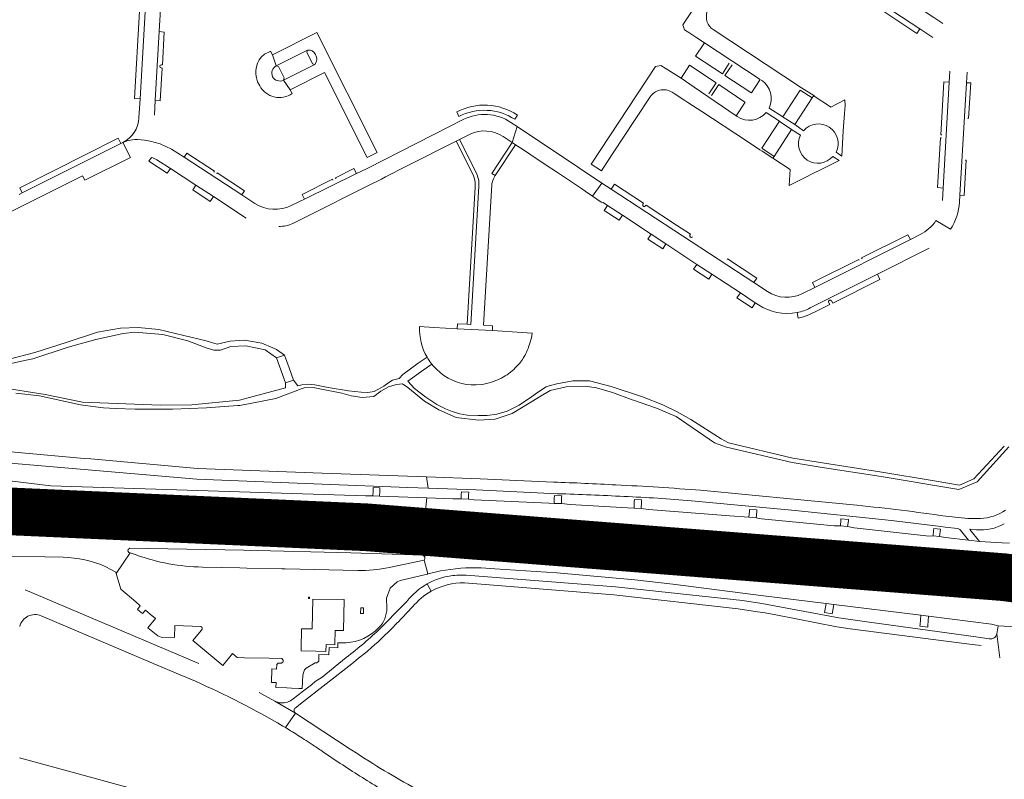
# Model space of a CAD drawing. Header units: metres. Extents: x 166325 to 190320, y 381923 to 404576.
# Tile 400 of 656: x 176405 to 176715, y 387004 to 387243. Entities that reach past the tile are written whole.
import ezdxf

# ---------------------------------------------------------------- set-up
doc = ezdxf.new("R2010")
doc.units = ezdxf.units.M
for name, color, linetype, lineweight in [('B-WE-VH-VERHARDING_ASFALT-GV', 8, 'Continuous', 18), ('B-WE-VH-VERHARDING_BETONSTRAATSTEEN-GV', 8, 'Continuous', 18), ('B-WE-VH-VERHARDING_HALFVERHARDING-GV', 8, 'Continuous', 18), ('B-WE-VH-VERHARDING_N-WEG', 8, 'Continuous', 18), ('B-WE-VH-VERHARDING_STRAATBAKSTEEN-GV', 8, 'Continuous', 18)]:
    doc.layers.add(name, color=color, linetype=linetype, lineweight=lineweight)

msp = doc.modelspace()

# ---------------------------------------------------------------- linework, layer by layer
at = {"layer": 'B-WE-VH-VERHARDING_ASFALT-GV'}
for points in [[(176530.66, 387145.986, 0.1366234), (176533.054, 387136.308)], [(176564.561, 387138.461, 0.0688587), (176566.14, 387143.85)], [(176562.418, 387134.755, 0.073626), (176564.561, 387138.461)], [(176533.054, 387136.308, 0.021645), (176533.901, 387134.949)], [(176533.901, 387134.949, 0.0134907), (176534.556, 387134.124)], [(176561.581, 387133.791, 0.0216644), (176562.418, 387134.755)], [(176534.556, 387134.124, 0.0619451), (176538.352, 387130.579)], [(176556.511, 387129.781, 0.0766337), (176560.833, 387132.986)], [(176560.833, 387132.986, 0.0148137), (176561.581, 387133.791)], [(176538.352, 387130.579, 0.1826703), (176550.072, 387127.73)], [(176550.072, 387127.73, 0.0768451), (176556.511, 387129.781)], [(176592.515, 387096.15, 0.0063005), (176572.845, 387097.03)], [(176619.178, 387094.46, 0.0090007), (176592.515, 387096.15)], [(176574.145, 387093.375, -0.0058856), (176595.03, 387092.53)], [(176595.03, 387092.53, -0.0110206), (176616.263, 387091.17)], [(176696.367, 387086.305, 0.0108859), (176668.392, 387089.756)], [(176715.186, 387088.225, -0.1344599), (176707.232, 387085.579)], [(176532.273, 387085.189, -0.0088727), (176600.344, 387081.645)], [(176532.569, 387080.778, 0.0064535), (176467.732, 387082.758)], [(176700.076, 387082.419, -0.2326464), (176700.942, 387081.919)], [(176705.978, 387082.059, 0.1530428), (176714.719, 387083.875)], [(176560.949, 387079.384, 0.002819), (176532.569, 387080.778)], [(176418.454, 387073.418, -0.0961978), (176431.91, 387070.415)], [(176537.242, 387069.082, -0.0540251), (176550.07, 387070.085)], [(176540.561, 387067.54, 0.0998177), (176533.032, 387065.001)], [(176545.4, 387067.778, 0.0500215), (176540.561, 387067.54)], [(176533.032, 387065.001, 0.0889229), (176526.632, 387059.492)], [(176534.328, 387062.689, -0.1306693), (176544.845, 387065.337)], [(176528.51, 387057.78, -0.0931165), (176534.328, 387062.689)], [(176404.807, 387051.644, -0.4585886), (176411.539, 387054.975)], [(176520.831, 387049.866, 0.0129883), (176525.185, 387054.365)], [(176518.501, 387051.166, -0.0282873), (176507.634, 387041.873)], [(176519.788, 387052.417, -0.0039393), (176518.501, 387051.166)], [(176512.009, 387042.016, 0.0243196), (176520.831, 387049.866)], [(176712.442, 387049.329, -0.4271535), (176710.001, 387047.749)], [(176460.122, 387034.375, -0.028595), (176487.66, 387020.279)], [(176489.127, 387027.831, -0.2098913), (176485.117, 387028.154)], [(176490.518, 387028.574, -0.0791851), (176489.127, 387027.831)], [(176491.608, 387024.365, -0.4717911), (176491.505, 387025.957)], [(176490.101, 387018.83, -0.003693), (176494.413, 387016.09)], [(176494.413, 387016.09, -0.0020624), (176496.831, 387014.51)], [(176496.831, 387014.51, -0.0029493), (176500, 387012.392)], [(176530.708, 386999.926, -0.0199652), (176511.206, 387011.504)], [(176505.742, 387008.55, 0.0125391), (176518.174, 387000.72)]]:
    msp.add_lwpolyline(points, format="xyb", dxfattribs=at)
at = {"layer": 'B-WE-VH-VERHARDING_ASFALT-GV', "flags": 128}
for points in [[(176566.14, 387143.85), (176562.948, 387144.077), (176553.608, 387144.745), (176542.54, 387145.257), (176535.221, 387145.706), (176530.66, 387145.986)], [(176427.179, 387104.321), (176425.149, 387104.499), (176392.64, 387107.36), (176382.23, 387108.15), (176359.73, 387109.52), (176317.342, 387111.354), (176312.152, 387111.579), (176303.844, 387112.198)], [(176302.079, 387108.63), (176302.34, 387108.616), (176306.616, 387108.388), (176322.11, 387107.56), (176360.24, 387105.95), (176384.72, 387104.45), (176394.87, 387103.67), (176404.29, 387102.79), (176460.562, 387097.976), (176500.054, 387096.402), (176527.005, 387095.34), (176533.382, 387095.107), (176532.846, 387098.706), (176500.052, 387099.859), (176460.761, 387101.366), (176427.179, 387104.321)], [(176277.65, 387106.285), (176277.857, 387093.693), (176277.994, 387089.272), (176287.204, 387088.487), (176286.83, 387088.834), (176286.771, 387089.192), (176287.178, 387089.754), (176288.131, 387090.042), (176290.451, 387090.503), (176293.313, 387090.702), (176293.935, 387090.636), (176297.492, 387090.362), (176301.021, 387090.166), (176334.282, 387088.315), (176367.134, 387090.282), (176370.767, 387090.291), (176532.273, 387085.189), (176532.939, 387092.09), (176518.109, 387092.662), (176515.977, 387092.745), (176513.707, 387092.733), (176414.658, 387095.837)], [(176414.658, 387095.837), (176384.188, 387099.554), (176379.036, 387100.092), (176335.601, 387101.749), (176315.808, 387102.724), (176301.979, 387103.783), (176298.727, 387104.032), (176294.352, 387104.544), (176293.785, 387104.795)], [(176572.845, 387097.03), (176549.815, 387098.11), (176532.846, 387098.706), (176533.382, 387095.107), (176548.475, 387094.555), (176574.145, 387093.375)], [(176649.57, 387091.555), (176619.178, 387094.46)], [(176667.532, 387082.636), (176665.44, 387083.05), (176663.217, 387083.251), (176661.162, 387083.285), (176638.325, 387085.49), (176636.636, 387085.772), (176634.311, 387085.971), (176628.398, 387086.381), (176602.732, 387088.438), (176600.468, 387088.773), (176598.232, 387088.846), (176596.13, 387088.914), (176578.074, 387090.026), (176575.368, 387090.279), (176573.056, 387090.341), (176571.332, 387090.388), (176547.827, 387091.513), (176546.073, 387091.634), (176543.767, 387091.793), (176541.125, 387091.775), (176532.939, 387092.09), (176532.273, 387085.189)], [(176616.263, 387091.17), (176648.93, 387088.14), (176679.27, 387084.965), (176694.738, 387083.075), (176696.107, 387082.895), (176700.076, 387082.419)], [(176668.392, 387089.756), (176649.57, 387091.555)], [(176467.732, 387082.758), (176463.618, 387082.827), (176373.873, 387084.335), (176348.58, 387085.094), (176334.132, 387085.713), (176315.046, 387086.507), (176300.83, 387087.404), (176297.309, 387087.626), (176293.76, 387087.929), (176287.204, 387088.487), (176277.994, 387089.272), (176278.326, 387078.563), (176289.872, 387080.36)], [(176707.232, 387085.579), (176703.298, 387085.596), (176696.367, 387086.305)], [(176716.401, 387077.877), (176714.1, 387077.94), (176706.997, 387078.373), (176703.503, 387078.726), (176696.303, 387079.576), (176694.375, 387079.976), (176692.346, 387080.154), (176691.069, 387080.071), (176667.532, 387082.636)], [(176700.942, 387081.919), (176703.503, 387078.726), (176706.997, 387078.373), (176703.924, 387082.139), (176704.048, 387082.265), (176705.978, 387082.059)], [(176292.748, 387080.69), (176297.229, 387080.644), (176298.079, 387080.59), (176306.686, 387080.044), (176337.611, 387078.594), (176344.988, 387078.168), (176350.358, 387077.471), (176366.412, 387074.901), (176373.393, 387074.291), (176395.459, 387073.863), (176418.454, 387073.418)], [(176431.91, 387070.415), (176435.059, 387068.75), (176435.071, 387068.744), (176435.214, 387068.252), (176439.605, 387074.783), (176439.208, 387074.927), (176438.902, 387075.451), (176438.929, 387075.789), (176439.453, 387076.288), (176475.37, 387075.664), (176509.062, 387074.799), (176531.795, 387074.001), (176532.33, 387073.47), (176532.569, 387080.778)], [(176532.569, 387080.778), (176532.33, 387073.47), (176532.34, 387072.974), (176532.171, 387072.46), (176533.249, 387068.133), (176536.047, 387068.792), (176537.242, 387069.082)], [(176667.035, 387071.488), (176642.704, 387074.488), (176638.764, 387074.865), (176629.756, 387075.455), (176600.018, 387076.083), (176583.952, 387077.6), (176560.949, 387079.384)], [(176600.344, 387081.645), (176629.921, 387079.321), (176667.412, 387075.743), (176712.779, 387070.679), (176715.643, 387070.359)], [(176550.07, 387070.085), (176554.408, 387069.797), (176573.866, 387068.505), (176598.468, 387066.282), (176610.405, 387064.945), (176639.001, 387061.258), (176658.659, 387058.833), (176661.083, 387058.534), (176688.492, 387055.153), (176690.937, 387054.841), (176710.704, 387052.306), (176712.811, 387051.789), (176752.41, 387049.593)], [(176714.942, 387065.581), (176712.163, 387065.924), (176667.035, 387071.488)], [(176670.73, 387053.135), (176662.705, 387054.375), (176638.475, 387058.83), (176632.315, 387059.76), (176592.405, 387064.095), (176545.4, 387067.778)], [(176534.328, 387062.689), (176533.032, 387065.001)], [(176544.845, 387065.337), (176591.89, 387061.53), (176631.005, 387057.125), (176637.05, 387056.27), (176639.477, 387055.862), (176642.795, 387055.305), (176662.09, 387051.555), (176666.205, 387050.92), (176704.643, 387045.918), (176707.454, 387045.631)], [(176461.233, 387039.954), (176406.49, 387063.12)], [(176526.632, 387059.492), (176525.814, 387058.646), (176523.97, 387056.74), (176519.788, 387052.417)], [(176525.185, 387054.365), (176528.51, 387057.78)], [(176411.539, 387054.975), (176446.64, 387040.092), (176446.869, 387039.995), (176455.299, 387036.42), (176460.122, 387034.375)], [(176710.001, 387047.749), (176705.796, 387048.325), (176670.73, 387053.135)], [(176751.811, 387045.062), (176752.41, 387049.593), (176712.811, 387051.789), (176712.442, 387049.329), (176713.349, 387041.796)], [(176713.349, 387041.796), (176712.442, 387049.329)], [(176507.634, 387041.873), (176500, 387035.632), (176497.837, 387034.261), (176496.658, 387033.285), (176493.78, 387031.077), (176492.654, 387030.212), (176490.518, 387028.574)], [(176491.505, 387025.957), (176491.909, 387026.274), (176493.157, 387027.251), (176509.32, 387039.91), (176512.009, 387042.016)], [(176487.66, 387020.279), (176488.072, 387020.035), (176488.486, 387019.792), (176491.608, 387024.365), (176485.117, 387028.154), (176481.88, 387029.9), (176480.216, 387030.797)], [(176485.117, 387028.154), (176491.608, 387024.365)], [(176511.206, 387011.504), (176508.82, 387013.07), (176491.608, 387024.365), (176488.486, 387019.792), (176489.294, 387019.311), (176490.101, 387018.83)], [(176500, 387012.392), (176500.12, 387012.31), (176505.742, 387008.55)]]:
    msp.add_lwpolyline(points, dxfattribs=at)
at = {"layer": 'B-WE-VH-VERHARDING_BETONSTRAATSTEEN-GV', "flags": 128}
for points in [[(176648.48, 387271.97), (176647.7, 387272.39), (176616.67, 387292.83), (176613.891, 387288.603), (176616.186, 387287.084), (176634.643, 387274.926), (176635.556, 387274.225), (176613.608, 387240.936), (176614.1, 387239.31), (176615.5, 387238.48), (176617.95, 387236.858), (176620.41, 387235.23), (176637.94, 387223.71)], [(176448.737, 387238.792), (176449.136, 387245.799), (176449.02, 387247.422), (176448.765, 387248.955), (176448.182, 387251.071), (176447.708, 387252.494), (176446.942, 387253.661), (176445.957, 387254.793), (176444.535, 387256.07), (176443.21, 387257.114), (176442.06, 387257.87), (176432.325, 387264.267), (176422.607, 387270.653), (176419.749, 387272.531)], [(176695.393, 387241.347), (176692.539, 387243.239), (176662.96, 387262.84)], [(176659.657, 387258.424), (176688.197, 387239.656), (176692.286, 387236.967)], [(176673.52, 387247.638), (176673.354, 387247.371), (176687.278, 387238.201), (176688.197, 387239.656), (176659.657, 387258.424)], [(176444.432, 387246.333), (176444.353, 387245.025), (176442.702, 387217.595), (176442.341, 387211.595)], [(176447.238, 387212.447), (176447.505, 387217.148), (176448.737, 387238.792)], [(176449.408, 387228.344), (176449.732, 387228.325), (176450.338, 387238.642), (176448.737, 387238.792), (176447.505, 387217.148), (176449.043, 387217.005), (176449.657, 387227.308), (176449.342, 387227.334)], [(176497.689, 387228.458), (176487.846, 387223.469), (176490.003, 387220.473), (176500.721, 387225.907), (176514.141, 387199.171), (176517.374, 387200.784), (176498.326, 387238.474), (176484.367, 387231.482)], [(176640.717, 387214.719), (176645.008, 387211.973), (176650.495, 387220.362), (176654.328, 387217.97), (176654.76, 387218.63), (176650.95, 387221.13), (176623.09, 387239.41)], [(176620.41, 387235.23), (176617.604, 387231.017), (176626.002, 387225.498), (176628.202, 387228.875)], [(176629.066, 387228.34), (176626.804, 387224.971), (176635.019, 387219.572), (176635.16, 387219.48), (176637.94, 387223.71), (176620.41, 387235.23)], [(176485.582, 387227.97), (176484.367, 387231.482), (176483.806, 387232.643), (176483.611, 387232.545), (176481.823, 387231.648)], [(176484.367, 387231.482), (176485.582, 387227.97), (176495.42, 387232.951)], [(176630.365, 387212.286), (176617.146, 387221.251), (176612.99, 387224.07), (176608.05, 387227.28), (176606.66, 387228.13), (176604.955, 387227.841), (176584.731, 387197.115), (176587.96, 387195.01), (176589.68, 387197.62), (176594.46, 387204.89), (176603.3, 387218.29)], [(176621.776, 387219.209), (176624.076, 387222.611), (176615.716, 387228.176), (176612.99, 387224.07), (176617.146, 387221.251), (176630.365, 387212.286), (176633.18, 387216.55), (176633.08, 387216.617), (176624.852, 387222.094)], [(176697.616, 387226.375), (176697.418, 387222.863), (176695.535, 387189.554), (176695.314, 387185.635)], [(176702.848, 387222.655), (176703.046, 387226.046)], [(176479.69, 387223.02), (176480.361, 387221.688)], [(176490.58, 387219.28), (176490.003, 387220.473), (176487.846, 387223.469)], [(176624.852, 387222.094), (176622.609, 387218.673)], [(176694.996, 387205.31), (176694.697, 387205.326), (176693.771, 387189.684), (176695.535, 387189.554), (176697.418, 387222.863)], [(176697.418, 387222.863), (176695.72, 387222.96), (176694.736, 387206.338), (176695.049, 387206.32)], [(176700.659, 387185.108), (176700.787, 387187.307), (176702.848, 387222.655)], [(176703.203, 387211.494), (176703.541, 387211.483), (176704.191, 387222.603), (176702.848, 387222.655), (176700.787, 387187.307), (176702.117, 387187.224), (176702.78, 387198.366), (176702.472, 387198.363)], [(176610.169, 387219.721), (176610.845, 387219.275), (176614.217, 387217.049), (176615.135, 387216.443), (176619.51, 387213.603), (176633.288, 387204.572), (176637.819, 387201.615), (176638.523, 387201.156), (176641.93, 387198.925), (176642.314, 387199.52), (176638.711, 387201.906), (176638.418, 387202.08), (176643.948, 387210.547)], [(176664.447, 387213.004), (176664.625, 387215.525), (176664.609, 387217.261), (176660.135, 387215.007), (176659.693, 387215.297), (176655.192, 387218.254), (176654.76, 387218.63), (176654.328, 387217.97), (176648.78, 387209.5), (176651.59, 387207.58)], [(176395.032, 387188.055), (176394.664, 387188.297), (176369.839, 387204.598), (176369.47, 387204.84), (176368.54, 387205.61), (176367.9, 387206.6), (176363.22, 387216.03), (176362.56, 387217.68), (176358.796, 387217.2), (176365.819, 387203.145), (176399.65, 387180.907), (176424.626, 387193.42), (176425.347, 387191.983), (176439.689, 387199.14)], [(176542.416, 387213.483), (176543.047, 387212.044)], [(176560.627, 387211.18), (176561.48, 387212.51)], [(176643.948, 387210.547), (176639.818, 387213.332)], [(176661.803, 387200.824), (176663.6, 387199.57), (176664.06, 387207.543), (176664.447, 387213.004)], [(176544.437, 387211.084), (176535.143, 387206.366), (176529.576, 387203.54), (176514.43, 387195.85), (176511.983, 387194.654), (176510.823, 387194.087), (176494.468, 387186.091), (176490.299, 387184.053)], [(176557.017, 387205.749), (176559.891, 387203.847), (176561.376, 387208.92), (176559.466, 387210.194)], [(176537.419, 387201.883), (176539.53, 387202.94), (176542.19, 387204.27), (176543.26, 387204.83), (176546.61, 387206.531)], [(176546.61, 387206.531), (176543.26, 387204.83), (176548.492, 387194.45)], [(176650.618, 387206.216), (176647.79, 387207.99), (176642.314, 387199.52), (176641.93, 387198.925), (176647.33, 387195.39), (176647.018, 387190.321), (176648.51, 387191.07), (176650.85, 387192.272), (176655.552, 387194.628), (176655.594, 387194.649), (176662.83, 387198.26)], [(176439.689, 387199.14), (176437.255, 387203.883), (176436.619, 387203.564), (176405.627, 387188.015), (176404.599, 387187.499)], [(176478.827, 387184.711), (176474.706, 387187.399), (176456.533, 387199.251), (176452.608, 387201.81), (176449.013, 387203.495), (176445.928, 387204.257), (176444.084, 387204.618), (176442, 387204.858), (176441.038, 387204.818), (176438.995, 387204.537), (176437.255, 387203.883), (176439.689, 387199.14)], [(176437.255, 387203.883), (176438.995, 387204.537), (176441.038, 387204.818), (176442, 387204.858), (176444.084, 387204.618), (176445.928, 387204.257), (176449.013, 387203.495), (176452.608, 387201.81)], [(176548.492, 387194.45), (176543.26, 387204.83), (176542.19, 387204.27), (176547.53, 387193.72), (176547.91, 387192.739)], [(176553.97, 387192.43), (176554.41, 387193.34), (176554.48, 387193.447), (176553.453, 387194.142), (176559.891, 387203.847), (176557.017, 387205.749)], [(176465.97, 387194.591), (176466.132, 387194.868), (176457.434, 387200.572), (176456.533, 387199.251)], [(176490.77, 387178.35), (176495.367, 387180.667), (176514.222, 387190.124), (176518.68, 387192.36), (176519.98, 387193.12), (176526.624, 387196.47), (176531.838, 387199.087), (176537.419, 387201.883)], [(176446.25, 387199.172), (176445.498, 387198.019), (176451.265, 387194.233), (176452.234, 387195.709), (176448.01, 387198.47)], [(176448.01, 387198.47), (176452.234, 387195.709), (176460.277, 387190.45), (176465.793, 387186.844), (176476.082, 387180.118)], [(176456.533, 387199.251), (176474.706, 387187.399), (176475.558, 387188.674), (176466.988, 387194.307), (176466.817, 387194.034)], [(176662.83, 387198.26), (176660.79, 387199.49)], [(176503.416, 387192.014), (176503.268, 387192.294), (176493.765, 387187.537), (176494.468, 387186.091), (176510.823, 387194.087)], [(176510.823, 387194.087), (176510.034, 387195.682), (176504.213, 387192.756), (176504.34, 387192.44)], [(176549.392, 387190.188), (176546.839, 387146.632), (176545.64, 387146.7), (176542.68, 387146.88), (176542.54, 387145.257), (176553.608, 387144.745), (176553.64, 387146.23), (176550.78, 387146.41), (176553.39, 387190.53)], [(176590.956, 387189.225), (176588.06, 387191.12), (176585.179, 387186.952), (176587.9, 387185.14), (176588.47, 387185.02), (176589.901, 387184.077), (176594.607, 387180.974), (176603.546, 387175.08), (176608.242, 387171.984), (176618.02, 387165.537), (176622.72, 387162.438), (176631.674, 387156.534), (176636.376, 387153.434), (176637.358, 387152.787)], [(176600.992, 387184.44), (176601.189, 387184.754), (176592.043, 387190.773), (176590.956, 387189.225), (176635.872, 387159.826), (176636.869, 387161.246), (176627.646, 387167.305), (176627.483, 387167.04)], [(176548.22, 387189.82), (176545.64, 387146.7), (176546.839, 387146.632), (176549.392, 387190.188)], [(176640.198, 387156.995), (176635.872, 387159.826), (176590.956, 387189.225)], [(176611.586, 387177.888), (176602.02, 387184.185), (176601.825, 387183.907)], [(176615.78, 387174.746), (176615.949, 387175.016), (176611.586, 387177.888)], [(176693.234, 387179.337), (176697.843, 387176.609)], [(176688.282, 387174.929), (176685.191, 387173.378), (176655.094, 387158.28), (176651.268, 387156.361)], [(176685.191, 387173.378), (176684.42, 387174.88), (176669.863, 387167.548), (176669.994, 387167.281)], [(176669.122, 387166.813), (176668.958, 387167.104), (176654.349, 387159.789), (176655.094, 387158.28), (176685.191, 387173.378)], [(176653.671, 387151.825), (176674.801, 387162.44), (176691.156, 387170.656)], [(176674.801, 387162.44), (176653.671, 387151.825)], [(176660.368, 387154.091), (176660.743, 387153.384), (176675.579, 387160.795), (176674.801, 387162.44)], [(176653.245, 387149.698), (176656.033, 387151.022), (176659.844, 387152.937), (176659.468, 387153.629)], [(176649.519, 387150.404), (176649.861, 387148.617)], [(176441.46, 387074.107), (176439.605, 387074.783), (176435.214, 387068.252), (176436.64, 387063.306), (176441.352, 387059.361), (176442.781, 387058.107), (176441.876, 387057.01), (176443.497, 387055.689), (176444.46, 387056.76), (176445.913, 387055.538), (176447.588, 387054.076), (176445.147, 387051.171), (176448.255, 387048.666), (176449.388, 387048.24), (176453.523, 387048.175), (176453.654, 387051.949), (176461.816, 387051.654)], [(176511.205, 387069.262), (176488.424, 387069.743), (176487.279, 387069.767), (176476.318, 387069.999), (176474.058, 387070.047), (176462.305, 387070.295)], [(176520.37, 387057.395), (176520.311, 387060.504), (176521.414, 387063.67), (176523.685, 387065.614), (176524.62, 387066.1), (176533.143, 387068.108), (176533.249, 387068.133), (176532.171, 387072.46), (176521.162, 387070.178)], [(176461.994, 387050.484), (176459.272, 387047.257), (176468.705, 387039.377), (176471.818, 387043.074), (176473.256, 387041.893), (176475.545, 387041.794), (176483.365, 387041.64), (176487.307, 387041.545), (176487.749, 387041.045), (176487.736, 387040.507), (176487.446, 387040.235), (176487.256, 387040.057), (176486.207, 387040.09), (176485.754, 387039.663), (176485.647, 387038.211), (176484.228, 387038.279), (176484.055, 387034.04), (176485.526, 387034), (176485.473, 387032.407), (176488.862, 387032.276), (176490.373, 387032.217), (176492.708, 387032.132), (176493.767, 387032.086), (176493.926, 387036.273), (176494.108, 387037.056), (176494.504, 387037.961), (176494.891, 387038.431), (176495.032, 387038.515), (176497.775, 387040.139), (176498.314, 387040.134), (176498.937, 387040.665), (176498.972, 387042.798), (176502.147, 387042.739), (176502.203, 387044.953), (176504.979, 387044.887), (176505.009, 387046.467), (176506.033, 387046.474), (176507.6, 387046.485)]]:
    msp.add_lwpolyline(points, dxfattribs=at)
for points in [[(176444.353, 387245.025), (176442.501, 387245.166), (176440.91, 387217.761), (176442.702, 387217.595)], [(176497.689, 387228.458), (176497.014, 387228.682), (176495.187, 387232.277), (176495.42, 387232.951), (176485.582, 387227.97), (176486.265, 387227.752), (176488.091, 387224.183), (176487.846, 387223.469)], [(176654.328, 387217.97), (176650.495, 387220.362), (176645.008, 387211.973), (176645.17, 387211.87), (176648.78, 387209.5)], [(176573.336, 387200.942), (176568.101, 387204.434), (176561.376, 387208.92), (176559.891, 387203.847), (176560.9, 387203.18), (176563.4, 387201.54), (176565.375, 387200.233), (176570.573, 387196.795), (176573.77, 387194.68), (176581.64, 387189.45), (176582.82, 387188.523), (176585.179, 387186.952), (176588.06, 387191.12)], [(176647.79, 387207.99), (176644.21, 387210.37), (176643.948, 387210.547), (176638.418, 387202.08), (176638.711, 387201.906), (176642.314, 387199.52)], [(176436.619, 387203.564), (176435.803, 387205.204), (176404.814, 387189.618), (176405.627, 387188.015)], [(176560.9, 387203.18), (176559.891, 387203.847), (176553.453, 387194.142), (176554.48, 387193.447)], [(176460.277, 387190.45), (176459.323, 387188.985), (176464.821, 387185.349), (176465.793, 387186.844)], [(176589.901, 387184.077), (176588.839, 387182.511), (176593.576, 387179.409), (176594.607, 387180.974)], [(176603.546, 387175.08), (176602.498, 387173.498), (176607.226, 387170.42), (176608.242, 387171.984)], [(176618.02, 387165.537), (176616.949, 387163.99), (176621.7, 387160.903), (176622.72, 387162.438)], [(176631.674, 387156.534), (176630.605, 387154.984), (176635.356, 387151.88), (176636.376, 387153.434)], [(176518.175, 387094.113), (176518.206, 387094.787), (176518.226, 387095.235), (176516.128, 387095.327), (176516.061, 387094.185), (176515.977, 387092.745), (176518.109, 387092.662)], [(176546.124, 387093.09), (176546.147, 387093.735), (176546.15, 387093.827), (176543.855, 387093.962), (176543.823, 387093.174), (176543.767, 387091.793), (176546.073, 387091.634)], [(176575.408, 387091.832), (176575.422, 387092.386), (176575.43, 387092.688), (176573.134, 387092.808), (176573.106, 387091.932), (176573.056, 387090.341), (176575.368, 387090.279)], [(176600.561, 387090.691), (176600.6, 387091.486), (176598.322, 387091.576), (176598.297, 387090.808), (176598.232, 387088.846), (176600.468, 387088.773)], [(176636.817, 387087.707), (176636.872, 387088.295), (176634.553, 387088.428), (176634.503, 387087.922), (176634.311, 387085.971), (176636.636, 387085.772)], [(176665.693, 387084.827), (176665.736, 387085.131), (176665.753, 387085.248), (176663.313, 387085.53), (176663.294, 387085.078), (176663.217, 387083.251), (176665.44, 387083.05)], [(176694.651, 387082.253), (176692.534, 387082.444), (176692.486, 387081.86), (176692.346, 387080.154), (176694.375, 387079.976)], [(176493.54, 387050.329), (176493.554, 387050.898), (176494.879, 387050.875), (176496.862, 387050.84), (176497.14, 387060.25), (176506.99, 387060.12), (176506.769, 387050.316), (176504.133, 387050.376), (176504.126, 387050.066), (176504.041, 387046.46), (176504.027, 387045.884), (176501.24, 387045.943), (176501.191, 387043.735), (176497.997, 387043.811), (176493.386, 387043.92), (176493.443, 387046.3), (176493.516, 387049.321)], [(176495.686, 387060.819), (176496.006, 387060.811), (176495.996, 387060.411), (176495.676, 387060.419)], [(176512.164, 387057.513), (176513.063, 387057.5), (176513.036, 387055.7), (176512.137, 387055.713)], [(176661.083, 387058.534), (176658.659, 387058.833), (176658.26, 387056.517), (176658.18, 387056.05), (176660.613, 387055.646), (176660.69, 387056.122)], [(176690.937, 387054.841), (176688.492, 387055.153), (176688.24, 387052.219), (176688.196, 387051.702), (176690.675, 387051.423), (176690.713, 387051.924)]]:
    msp.add_lwpolyline(points, close=True, dxfattribs=at)
at = {"layer": 'B-WE-VH-VERHARDING_BETONSTRAATSTEEN-GV'}
for points in [[(176621.231, 387241.789, -0.1472907), (176621.17, 387244.919)], [(176623.09, 387239.41, -0.1500697), (176621.231, 387241.789)], [(176481.823, 387231.648, 0.3294858), (176479.69, 387223.02)], [(176495.42, 387232.951, -0.3361649), (176497.961, 387231.545)], [(176497.961, 387231.545, -0.3317356), (176497.689, 387228.458)], [(176449.342, 387227.334, -0.940589), (176449.408, 387228.344)], [(176484.401, 387224.566, -0.3985755), (176485.582, 387227.97)], [(176487.846, 387223.469, -0.3922295), (176484.401, 387224.566)], [(176480.361, 387221.688, 0.4456819), (176490.58, 387219.28)], [(176638.346, 387223.46, -0.3758135), (176640.717, 387214.719)], [(176603.3, 387218.29, -0.178746), (176606.26, 387220.34)], [(176606.26, 387220.34, -0.1987705), (176610.169, 387219.721)], [(176561.48, 387212.51, 0.275226), (176542.416, 387213.483)], [(176543.047, 387212.044, -0.2708759), (176560.627, 387211.18)], [(176559.466, 387210.194, 0.2706692), (176544.437, 387211.084)], [(176630.714, 387212.035, -0.0200106), (176630.365, 387212.286)], [(176639.818, 387213.332, -0.3841138), (176630.714, 387212.035)], [(176442.341, 387211.595, -0.2674447), (176437.255, 387203.883)], [(176651.59, 387207.58, -0.8831963), (176661.803, 387200.824)], [(176546.61, 387206.531, -0.2593555), (176557.017, 387205.749)], [(176660.79, 387199.49, -0.8815044), (176650.618, 387206.216)], [(176448.01, 387198.47, 0.0337132), (176446.25, 387199.172)], [(176549.392, 387190.188, 0.1208413), (176548.492, 387194.45)], [(176547.91, 387192.739, -0.0794203), (176548.22, 387189.82)], [(176553.39, 387190.53, -0.0630651), (176553.97, 387192.43)], [(176490.299, 387184.053, -0.2614563), (176478.827, 387184.711)], [(176601.825, 387183.907, -0.9540347), (176600.992, 387184.44)], [(176697.843, 387176.609, 0.1315649), (176700.659, 387185.108)], [(176486.361, 387177.47, 0.1033372), (176490.77, 387178.35)], [(176693.234, 387179.337, -0.1318517), (176688.282, 387174.929)], [(176616.633, 387174.181, -0.9446972), (176615.78, 387174.746)], [(176651.268, 387156.361, -0.2670627), (176640.198, 387156.995)], [(176659.468, 387153.629, -0.9513761), (176660.368, 387154.091)], [(176637.358, 387152.787, 0.1971226), (176649.519, 387150.404)], [(176653.671, 387151.825, -0.0677014), (176649.519, 387150.404)], [(176649.861, 387148.617, 0.0504784), (176653.245, 387149.698)], [(176462.305, 387070.295, -0.0798395), (176441.46, 387074.107)], [(176521.162, 387070.178, -0.0564546), (176511.205, 387069.262)], [(176517.747, 387051.171, 0.2113703), (176520.37, 387057.395)], [(176461.816, 387051.654, -0.2763674), (176462.252, 387051.117)], [(176462.252, 387051.117, -0.2722169), (176461.994, 387050.484)], [(176507.6, 387046.485, 0.1895054), (176517.747, 387051.171)]]:
    msp.add_lwpolyline(points, format="xyb", dxfattribs=at)
at = {"layer": 'B-WE-VH-VERHARDING_HALFVERHARDING-GV', "flags": 128}
for points in [[(176400.673, 387133.989), (176406.831, 387135.361), (176408.952, 387135.833), (176420.109, 387139.522), (176428.793, 387141.952), (176437.341, 387143.797), (176441.03, 387144.247), (176449.849, 387143.482), (176457.722, 387141.502), (176463.526, 387139.253), (176465.877, 387138.555), (176467.98, 387138.533), (176471.309, 387139.747), (176475.989, 387139.882), (176482.062, 387138.623), (176485.665, 387136.091), (176488.194, 387136.962), (176485.662, 387138.758), (176484.49, 387139.27), (176481.028, 387140.782), (176475.584, 387141.682), (176473.87, 387141.58), (176471.04, 387141.412), (176466.99, 387140.467), (176463.515, 387141.525), (176456.507, 387143.212), (176448.634, 387145.056)], [(176448.634, 387145.056), (176442.065, 387145.731), (176436.576, 387145.461), (176429.333, 387144.247), (176419.48, 387141.007), (176409.537, 387137.813), (176401.543, 387135.703)], [(176533.054, 387136.308), (176530.291, 387134.419), (176525.42, 387130.87), (176524.312, 387129.623), (176522.209, 387129.09), (176521.004, 387128.334), (176519.435, 387127.184), (176516.435, 387125.503), (176514.389, 387125.222), (176512.315, 387125.306), (176508.307, 387125.783), (176501.944, 387126.792), (176497.768, 387127.689), (176495.778, 387127.857), (176493.62, 387127.689), (176492.33, 387127.324), (176491.003, 387129.105), (176488.513, 387128.218), (176488.435, 387126.708), (176474.001, 387122.837), (176458.986, 387121.362), (176449.105, 387121.214), (176424.587, 387122.21), (176412.862, 387124.643), (176398.145, 387126.897)], [(176714.771, 387108.359), (176705.147, 387098.044), (176700.65, 387096.105), (176692.638, 387097.446), (176676.21, 387100.195), (176648.207, 387104.535), (176627.985, 387109.396), (176625.659, 387110.632), (176616.105, 387116.786), (176611.813, 387119.148), (176607.246, 387121.393), (176600.829, 387123.834), (176591.055, 387127.141), (176584.204, 387128.913), (176578.948, 387128.853), (176573.928, 387127.909), (176571.476, 387127.29), (176570.557, 387126.983), (176567.765, 387125.281), (176565.946, 387123.911), (176562.092, 387121.287), (176558.315, 387119.322), (176555.012, 387118.403), (176551.948, 387117.96), (176549.088, 387117.96), (176545.716, 387118.096), (176543.367, 387118.471), (176540.915, 387119.254), (176538.855, 387120.122), (176536.148, 387121.433), (176532.624, 387123.766), (176529.065, 387126.473), (176527.017, 387128.765), (176531.86, 387132.238), (176534.556, 387134.124)], [(176403.633, 387124.98), (176411.016, 387124.15), (176423.958, 387121.33), (176425.378, 387121.143), (176431.216, 387120.376), (176435.018, 387120.217), (176441.129, 387119.961), (176452.951, 387120.002), (176463.652, 387120.376), (176473.462, 387121.115), (176474.104, 387121.164), (176485.469, 387123.321), (176493.719, 387126.443), (176494.346, 387126.68), (176497.208, 387126.846), (176499.295, 387126.413), (176506.208, 387124.98), (176509.112, 387124.192), (176512.596, 387123.611), (176516.329, 387123.984), (176518.527, 387125.643), (176520.891, 387127.012), (176523.38, 387127.759), (176525.32, 387127.954), (176526.954, 387126.796), (176532.232, 387122.506), (176536.744, 387119.756), (176542.243, 387117.33), (176549.249, 387116.513), (176554.493, 387116.853), (176559.839, 387118.592), (176568.176, 387123.694), (176568.439, 387123.849), (176571.826, 387125.851), (176576.845, 387127.054), (176582.777, 387127.261), (176586.344, 387126.722), (176591.404, 387125.229), (176597.667, 387122.947), (176598.035, 387122.817), (176598.037, 387122.817), (176604.996, 387120.358), (176605.299, 387120.251), (176611.479, 387117.68), (176623.58, 387109.419), (176627.338, 387107.999), (176647.936, 387103.163), (176656.811, 387101.787), (176675.988, 387098.813), (176700.419, 387094.724), (176706.179, 387097.098), (176716.158, 387108.172)], [(176456.311, 386996.206), (176404.735, 387010.302)]]:
    msp.add_lwpolyline(points, dxfattribs=at)
msp.add_lwpolyline([(176489.599, 387133.033), (176488.194, 387136.962), (176485.665, 387136.091), (176488.513, 387128.218), (176491.003, 387129.105)], close=True, dxfattribs=at)
at = {"layer": 'B-WE-VH-VERHARDING_N-WEG', "const_width": 15, "flags": 128}
msp.add_lwpolyline([(179238.148, 386745.003), (178727.352, 386805.229), (178365.634, 386858.639), (178265.463, 386879.516), (177699.795, 386956.106), (177281.212, 386997.775), (176913.081, 387040.629), (176714.708, 387067.116), (176513.975, 387082.824), (176334.72, 387090.826), (176179.133, 387111.7), (176033.068, 387139.937), (175822.658, 387196.025), (175616.602, 387250.993), (175292.926, 387336.714), (174996.039, 387419.18), (174648.529, 387520.516), (174558.936, 387544.99), (174399.462, 387551.147), (174143.482, 387607.325), (173777.64, 387656.898), (173629.28, 387668.078), (173499.621, 387714.244), (173213.034, 387739.83)], dxfattribs=at)
at = {"layer": 'B-WE-VH-VERHARDING_STRAATBAKSTEEN-GV', "flags": 128}
msp.add_lwpolyline([(176667.412, 387075.743), (176667.035, 387071.488), (176712.163, 387065.924), (176712.801, 387066.37), (176713.236, 387070.129), (176712.779, 387070.679)], close=True, dxfattribs=at)

doc.saveas('drawing.dxf')
